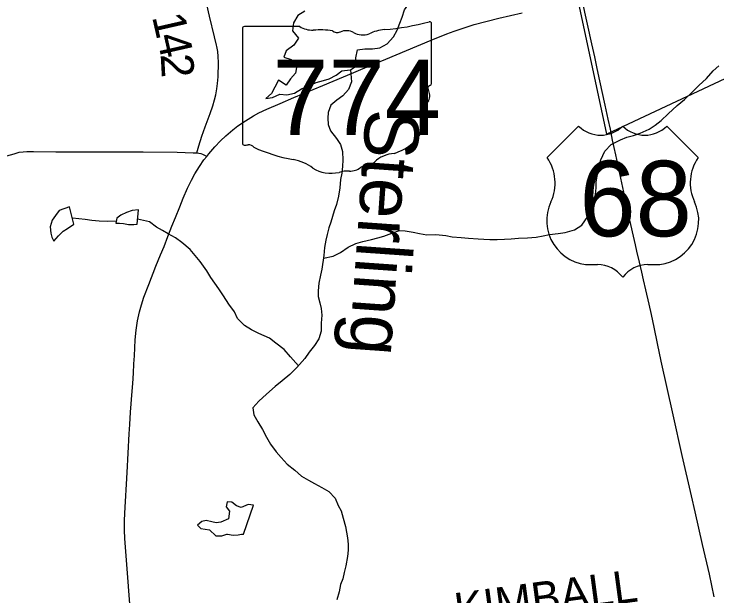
# Model space of a CAD drawing. Extents: x 1451455 to 1749751, y 218250 to 574981.
# Drawn here: x 1559243 to 1565719, y 361334 to 366697 of the extents above; entities that cross this region are included whole.
import ezdxf

# ---------------------------------------------------------------- set-up
doc = ezdxf.new("R2010")
doc.units = 0
for name, color, linetype in [('GM_X_Corporation', 7, 'Continuous'), ('GM_X_County_Road', 7, 'Continuous'), ('GM_X_County_Road_Text', 7, 'Continuous'), ('GM_X_Major_Lake', 7, 'Continuous'), ('GM_X_Major_River', 7, 'Continuous'), ('GM_X_Major_River_Text', 7, 'Continuous'), ('GM_X_Minor_Lake', 7, 'Continuous'), ('GM_X_Minor_River', 7, 'Continuous'), ('GM_X_State_Location', 7, 'Continuous'), ('GM_X_State_Route', 7, 'Continuous'), ('GM_X_State_Shield', 7, 'Continuous'), ('GM_X_Township_Road_Text', 7, 'Continuous'), ('GM_X_US_Location', 7, 'Continuous'), ('GM_X_US_Route', 7, 'Continuous'), ('GM_X_US_Shield', 7, 'Continuous')]:
    doc.layers.add(name, color=color, linetype=linetype)

msp = doc.modelspace()

# ---------------------------------------------------------------- linework, layer by layer
at = {"layer": 'GM_X_Corporation'}
msp.add_lwpolyline([(1565891.4, 366144.9), (1564703.3, 365590.8), (1564444, 366810.6)], dxfattribs=at)
at = {"layer": 'GM_X_County_Road'}
for points in [[(1561108.3, 366410), (1561089.7, 366487.8), (1561043.5, 366679.1), (1561019.9, 366784.6)], [(1560928.3, 365417.1), (1560945.8, 365482.9), (1560973, 365571.3), (1561002.6, 365658), (1561048.5, 365780.6), (1561073.4, 365851.7), (1561088.9, 365905.3), (1561100.8, 365953.2), (1561111.6, 366008.2), (1561118, 366057.3), (1561122.1, 366119.7), (1561125.6, 366250.7), (1561123.8, 366306.7), (1561119.3, 366352.8), (1561111.1, 366398.3), (1561108.3, 366410)], [(1559177.1, 365389.9), (1559243.1, 365410.3), (1559290.1, 365423), (1559325.2, 365428.8), (1559360.7, 365431), (1559422.8, 365430.3), (1559626.3, 365427.5), (1559783.8, 365428.2), (1559977.3, 365426.7), (1560223.4, 365426.7), (1560433.4, 365426.3), (1560744.9, 365425.1), (1560892.2, 365419.5), (1560911.4, 365418), (1560928.3, 365417.1)], [(1560928.3, 365417.1), (1560945.2, 365414.6), (1560963, 365410.7), (1560979.7, 365405.2), (1560997.7, 365396.3), (1561017.6, 365384.7)]]:
    msp.add_lwpolyline(points, dxfattribs=at)
at = {"layer": 'GM_X_Major_Lake'}
for points in [[(1562342.8, 366184.5), (1562399.5, 366219.2), (1562392.7, 366293.4), (1562407.9, 366367.2), (1562474.2, 366378.3), (1562546.3, 366377.3), (1562612.6, 366386.4), (1562681.3, 366421.4), (1562738.5, 366486.7), (1562773.5, 366548.3), (1562796.6, 366612), (1562817.6, 366667.8), (1562840.7, 366735.5), (1562885.9, 366801), (1562945, 366862.2), (1562970, 366923.9), (1563009.1, 366989.4), (1563070.2, 367048.6), (1563135.3, 367107.8), (1563206.2, 367158.8), (1563239.4, 367226.4), (1563192.4, 367295.1), (1563153.5, 367361.8), (1563119, 367473)], [(1561921, 366724.4), (1561858.1, 366683.2), (1561817, 366615.7), (1561809.8, 366543.7), (1561864.7, 366474.9), (1561821.6, 366411.4), (1561748.6, 366358.3), (1561729.6, 366300.5), (1561797.4, 366279.6), (1561848.5, 366222.8), (1561835.4, 366152.9), (1561790.4, 366099.5), (1561751.4, 366041.9), (1561680, 366086.9), (1561646.9, 366023.3), (1561613.8, 365963.7), (1561562.9, 365918.3), (1561625.3, 365929.5), (1561691.9, 365958.6), (1561755.9, 365951.8), (1561826.3, 365966.8), (1561891.1, 366008), (1561957.7, 366037.1), (1562026.3, 366066.2), (1562094.7, 366085.2), (1562145.1, 366100.6), (1562211.8, 366133.7), (1562264.5, 366175), (1562338.8, 366182), (1562342.8, 366184.5)]]:
    msp.add_lwpolyline(points, dxfattribs=at)
at = {"layer": 'GM_X_Major_River'}
msp.add_lwpolyline([(1562342.8, 366184.5), (1562353, 366071.6), (1562325.8, 366001.9), (1562270.7, 365944.6), (1562216, 365903.3), (1562163.1, 365858), (1562138, 365790.3), (1562135.1, 365736.3), (1562136.1, 365680.2), (1562159.2, 365619.8), (1562214.1, 365548.9), (1562249.3, 365494.4), (1562270.3, 365432), (1562273, 365351.9), (1562270, 365293.8), (1562262.9, 365229.9), (1562251.9, 365171.9), (1562244.7, 365095.9), (1562233.4, 365020), (1562214.1, 364942.2), (1562193.1, 364884.4), (1562178.2, 364832.5), (1562161.3, 364778.7), (1562142.4, 364726.9), (1562127.4, 364665), (1562114.5, 364613.1), (1562103.3, 364545.2), (1562098.1, 364471.2), (1562078, 364345.3), (1562065, 364289.4), (1562051.8, 364217.5), (1562044.6, 364147.5), (1562045.7, 364093.4), (1562060.8, 364037.1), (1562072, 363984.9), (1562079, 363922.8), (1562073.8, 363848.7), (1562072.5, 363774.6), (1562051.3, 363702.8), (1562010.2, 363641.3), (1561961.1, 363579.9), (1561922.1, 363522.4), (1561848.6, 363439.3), (1561783.4, 363376.1), (1561714.3, 363317), (1561647.3, 363263.8), (1561568, 363194.8), (1561498.7, 363129.7), (1561443.6, 363068.4), (1561452.6, 363004.2), (1561487.5, 362937.6), (1561532.5, 362868.9), (1561567.4, 362798.3), (1561606.4, 362733.7), (1561659.3, 362660.9), (1561702.5, 362610.2), (1561759.6, 362547.4), (1561828.8, 362492.3), (1561890.1, 362439.4), (1561955.6, 362402.5), (1562011.1, 362369.7), (1562078.7, 362334.7), (1562142.2, 362297.7), (1562201.2, 362234.8), (1562230.2, 362168.3), (1562255.4, 362117.9), (1562276.3, 362049.5), (1562297, 361973.1), (1562306.2, 361922.9), (1562315.4, 361870.7), (1562322.4, 361812.5), (1562321.5, 361756.5), (1562316.5, 361696.5), (1562301.1, 361612.6), (1562284, 361548.7), (1562271, 361492.8), (1562252.1, 361439), (1562236.9, 361371.1), (1562215.7, 361299.3)], dxfattribs=at)
at = {"layer": 'GM_X_Minor_Lake'}
for points in [[(1559752.7, 364920.8), (1559659.9, 364888), (1559625, 364840.3), (1559594.2, 364796.7), (1559575.2, 364734.8), (1559582.3, 364676.6), (1559591.8, 364642.4), (1559609.2, 364604.1), (1559652.1, 364653.6), (1559694.9, 364695.2), (1559735.4, 364720.7), (1559794.3, 364762)], [(1559794.3, 364762), (1559752.7, 364920.8)], [(1560388.2, 364892.5), (1560329.9, 364887.2), (1560277.4, 364867.9), (1560226.9, 364842.5), (1560190.3, 364814.9), (1560181.6, 364770.9), (1560215.7, 364770.5), (1560251.8, 364768), (1560297.7, 364757.4), (1560347.9, 364758.7)], [(1560347.9, 364758.7), (1560378, 364759.5), (1560388.2, 364892.5)], [(1561449.2, 362169.1), (1561399.2, 362175.8), (1561336.6, 362150.6), (1561292.7, 362163.2), (1561249.1, 362197.8), (1561207.1, 362200.4), (1561198.3, 362156.5), (1561227.8, 362116), (1561218.6, 362046), (1561147.9, 362012.8), (1561105.7, 362007.4), (1561063.7, 362018), (1561013.8, 362030.7), (1560971.5, 362019.2), (1560932.9, 361987.7), (1560962.4, 361955.2), (1561042.5, 361944.1), (1561101.7, 361887.2), (1561157.9, 361886.5), (1561204.3, 361903.9), (1561210.3, 361903.8), (1561260.3, 361895.1), (1561306.4, 361896.5), (1561338.6, 361904)], [(1561338.6, 361904), (1561356.9, 361904), (1561449.2, 362169.1)]]:
    msp.add_lwpolyline(points, dxfattribs=at)
at = {"layer": 'GM_X_Minor_River'}
for points in [[(1562094, 364445.8), (1562182.2, 364465.5), (1562250.9, 364500.7), (1562319.9, 364549.8), (1562392.6, 364582.8), (1562455, 364600), (1562535.5, 364618.9), (1562593.9, 364634.1), (1562650.3, 364649.3), (1562724.9, 364678.3), (1562795.4, 364703.4), (1562847.5, 364700.6), (1562921.5, 364687.6), (1562977.4, 364674.7), (1563045.3, 364661.7), (1563129.5, 364666.5), (1563221.5, 364655.2), (1563279.5, 364644.3), (1563361.5, 364637.1), (1563429.6, 364632.1), (1563519.7, 364626.8), (1563571.7, 364622), (1563627.7, 364619.2), (1563693.8, 364618.2), (1563762, 364621.2), (1563822.2, 364626.3), (1563890.4, 364631.3), (1563974.6, 364634), (1564054.8, 364640.9), (1564119.1, 364653.9), (1564177.4, 364665.1), (1564257.7, 364673.9), (1564322, 364684.9), (1564406.5, 364709.7), (1564473.3, 364750.8), (1564530.6, 364830.1), (1564559.7, 364895.8), (1564580.6, 364949.5), (1564600, 365035.4), (1564605, 365095.5), (1564607.9, 365151.5), (1564614.8, 365203.5), (1564630.1, 365283.5), (1564649.2, 365353.3), (1564686.6, 365434.9), (1564743.6, 365494.1), (1564830.5, 365538.9), (1564888.9, 365562), (1564949.3, 365577.1), (1565011.7, 365600.2), (1565094.4, 365635), (1565149.1, 365672.3), (1565205.9, 365717.5), (1565271, 365778.6), (1565352.3, 365853.5), (1565421.2, 365908.5), (1565494.5, 365979.5), (1565553.5, 366038.7), (1565622.6, 366103.8), (1565683.9, 366175), (1565736.7, 366220.2)], [(1560184.8, 364787), (1560101.6, 364784), (1560027.4, 364789), (1559959.3, 364795.9), (1559899.3, 364804.7), (1559779.8, 364817.2)], [(1561862.4, 363454.9), (1561790.2, 363537.1), (1561731.2, 363606.1), (1561655.9, 363665.2), (1561596.5, 363710.1), (1561498.9, 363751.5), (1561431.3, 363786.5), (1561365.8, 363827.5), (1561302.6, 363890.4), (1561273.6, 363953), (1561220.6, 364023.8), (1561173.7, 364100.6), (1561128.6, 364165.3), (1561093.3, 364215.9), (1561056.1, 364268.5), (1561019, 364331.1), (1560956.2, 364416.1), (1560912.9, 364472.8), (1560865.7, 364527.5), (1560788.5, 364592.6), (1560731, 364635.5), (1560663.4, 364672.4), (1560609.8, 364703.2), (1560554.1, 364734), (1560490.7, 364780.9), (1560381.5, 364805.7)]]:
    msp.add_lwpolyline(points, dxfattribs=at)
at = {"layer": 'GM_X_State_Route'}
for points in [[(1560785.2, 364960), (1560801.5, 364999.8), (1560841.3, 365093.2), (1560877.1, 365166.6), (1560908.9, 365223.7), (1560952, 365293.2), (1560992.7, 365352.5), (1561017.6, 365384.7), (1561036.6, 365409.4), (1561092.1, 365473.9), (1561143.8, 365528.4), (1561193.5, 365575.8), (1561258.1, 365630.9), (1561305.1, 365666.1), (1561375.5, 365713.8), (1561448, 365758.2), (1561499.3, 365786.6), (1561570.4, 365819.5), (1561693.7, 365872.9), (1561820.4, 365927), (1562086.5, 366038.8), (1562374.4, 366158.2), (1562540.7, 366228.1), (1562667.3, 366282.5), (1562857.8, 366361.9), (1563087.6, 366458.1), (1563230.4, 366515.8), (1563297.8, 366541.1), (1563416.6, 366580.6), (1563481.3, 366599.9), (1563709.7, 366658.9), (1563924, 366710.1)], [(1560310.9, 361262.5), (1560286.2, 361583.1), (1560263.7, 361864.3), (1560260.5, 361939.4), (1560260.7, 362027.7), (1560264.5, 362096.4), (1560285.5, 362473.1), (1560303.4, 362826.9), (1560309.7, 362915.2), (1560315.8, 363026.6), (1560329.9, 363222.4), (1560335.8, 363291.1), (1560342.4, 363386), (1560347.6, 363474.4), (1560351.3, 363546.4), (1560358.9, 363693.7), (1560366.7, 363785), (1560379.2, 363868.9), (1560397.6, 363951.9), (1560415.7, 364018.1), (1560438.3, 364086.3), (1560483.8, 364205.7), (1560549.9, 364373.6), (1560592.3, 364476.7), (1560624.7, 364555.4), (1560661.2, 364646.6), (1560697.9, 364741.4), (1560730.9, 364823.5), (1560769.2, 364921), (1560785.2, 364960)]]:
    msp.add_lwpolyline(points, dxfattribs=at)
at = {"layer": 'GM_X_State_Shield'}
for p, q in [((1561875.1, 366582.6), (1561365.5, 366582.6)), ((1563088.6, 366056.1), (1563088.6, 366608.8)), ((1561348.4, 366564.4), (1561348.4, 365507.8)), ((1563088.4, 366056.2), (1563088.6, 366056.1))]:
    msp.add_line(p, q, dxfattribs=at)
for centre, major_axis, start_param, end_param in [((1561368.3, 366566.7), (20.2, 0), 1.712693, 3.28349), ((1561996.5, 366705.3), (195.5, 0), 4.042523, 4.731795), ((1562468.7, 368023.2), (1845.5, 0), 4.814394, 5.042369), ((1563069.3, 366611.1), (19.4, 0), 6.141152, 7.989035), ((1562061.3, 365989.4), (702, 0), 1.404758, 1.657858), ((1562220.7, 366572.2), (56.4, 0), 3.836095, 5.185415), ((1562303.5, 366450), (117.3, 0), 0.950623, 2.079405), ((1562454.9, 366617.6), (141.1, 0), 4.081561, 5.145723), ((1562704.1, 366259.9), (371.3, 0), 1.699011, 2.107814), ((1563067.9, 366053.9), (20.7, 0), 5.05454, 6.418171), ((1563084.1, 366015.5), (30, 0), 1.883978, 3.671073), ((1562893.4, 365945.6), (180, 0), 5.934695, 6.695948), ((1563158, 365824.8), (130.9, 0), 2.387724, 3.262537), ((1562572.1, 365754.4), (461.6, 0), 5.101752, 6.440018), ((1561368.5, 365505.5), (20.3, 0), 3.00124, 4.508301), ((1561371.6, 365613.6), (155.2, 0), 4.665946, 4.897461), ((1561403.3, 365446.9), (56, 0), 0.519207, 1.627899), ((1562109.9, 366396.2), (1332.7, 0), 4.195997, 4.488961), ((1562766.7, 365211.2), (252.8, 0), 1.647645, 2.488434), ((1561712.6, 365033.1), (417, 0), 0.823519, 1.323587), ((1562335.8, 365362.5), (141, 0), 4.691044, 5.507374), ((1562463.3, 365260.1), (39.7, 0), 1.147584, 2.315152), ((1562446.4, 365405.4), (149.1, 0), 4.937069, 5.64225), ((1562163.6, 365441.6), (264.6, 0), 4.026481, 4.996735), ((1562316.5, 365076.3), (217.4, 0), 1.495662, 1.94098)]:
    msp.add_ellipse(centre, major_axis=major_axis, ratio=0.8, start_param=start_param, end_param=end_param, dxfattribs=at)
at = {"layer": 'GM_X_US_Route'}
for points in [[(1564737.2, 365635.7), (1564717.6, 365729.8), (1564690.6, 365858.2), (1564640.7, 366082.4), (1564616.6, 366194.7), (1564592.9, 366303.7), (1564566.3, 366422.2), (1564479.5, 366813), (1564474, 366838.3)], [(1565694.8, 361325.5), (1565649.6, 361533.9), (1565587.4, 361809.2), (1565517.7, 362109.6), (1565485.2, 362257), (1565398.9, 362627.7), (1565314.6, 363002.2), (1565205.9, 363498.9), (1565172.5, 363659.4), (1565141, 363810.4), (1565115.6, 363929), (1565094.8, 364021.8), (1565064.3, 364155.9), (1565043, 364248.5), (1565026.8, 364318.7), (1565005.6, 364411.5), (1564982.7, 364510.5), (1564968.6, 364571.2), (1564959.8, 364609.4), (1564916.2, 364798), (1564894.9, 364900.6), (1564870.2, 365012.9), (1564786.8, 365401), (1564758.3, 365535.8), (1564737.2, 365635.7)]]:
    msp.add_lwpolyline(points, dxfattribs=at)
at = {"layer": 'GM_X_US_Shield'}
for p, q in [((1564445, 365663.9), (1564155, 365373.9)), ((1565547.2, 365373.9), (1565257.1, 365663.9)), ((1564561, 364387.7), (1564619, 364387.7)), ((1565083.1, 364387.7), (1565141.1, 364387.7))]:
    msp.add_line(p, q, dxfattribs=at)
for centre, radius, start, end in [((1564648, 365871), 290, 225.573, 314.427), ((1565054.1, 365871), 290, 225.573, 314.427), ((1563822.4, 365141), 406.1, 334.54712, 35.00093), ((1565879.8, 365141), 406.1, 144.99907, 205.45288), ((1564556.5, 364793.8), 406.1, 154.83192, 270.63826), ((1565145.6, 364793.8), 406.1, 269.36174, 25.16808), ((1564619, 364097.7), 290, 36.8699, 90), ((1565083.1, 364097.7), 290, 90, 143.1301)]:
    msp.add_arc(centre, radius, start, end, dxfattribs=at)

# ---------------------------------------------------------------- texts
at = {"layer": 'GM_X_County_Road_Text'}
for s, rotation, p in [('1', 282.81189, (1560513.3, 366673.8)), ('4', 282.78789, (1560554.3, 366493.6)), ('2', 273.05629, (1560593.3, 366326.7))]:
    msp.add_text(s, height=300, rotation=rotation, dxfattribs=at).set_placement(p)
at = {"layer": 'GM_X_Major_River_Text'}
msp.add_text('Sterling', height=500.22, rotation=265.99188, dxfattribs=at).set_placement((1562487.8, 365830))
at = {"layer": 'GM_X_State_Location'}
for s in ['s', 'r']:
    msp.add_text(s, height=1, dxfattribs=at).set_placement((1562198.9, 365965.9))
msp.add_text('774', height=1, rotation=0.00001, dxfattribs=at).set_placement((1561845.9, 365893.1))
at = {"layer": 'GM_X_State_Shield'}
msp.add_text('774', height=696.1, dxfattribs=at).set_placement((1561622.5, 365582.3))
at = {"layer": 'GM_X_Township_Road_Text'}
msp.add_text('KIMBALL', height=300, rotation=7.644, dxfattribs=at).set_placement((1563322.4, 361059.3))
at = {"layer": 'GM_X_US_Location'}
for s in ['/', '0']:
    msp.add_text(s, height=1, dxfattribs=at).set_placement((1564850.8, 364991.3))
msp.add_text('68', height=1, rotation=0.00001, dxfattribs=at).set_placement((1564644.3, 364784.3))
at = {"layer": 'GM_X_US_Shield'}
msp.add_text('68', height=696.1, dxfattribs=at).set_placement((1564452.6, 364648.8))

doc.saveas('drawing.dxf')
